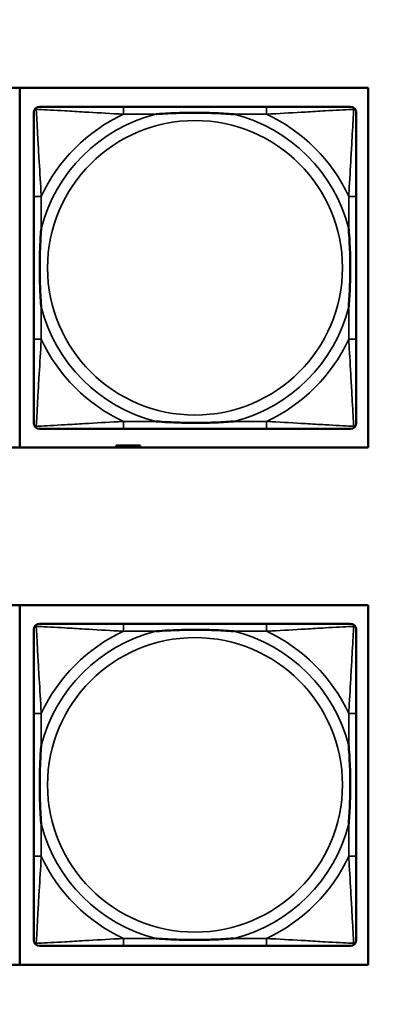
# Model space of a CAD drawing. Header units: inches. Extents: x 1.9 to 64.4, y 1.6 to 69.2.
# Tile 285 of 328: x 57.4 to 58.2, y 44.7 to 46.8. Entities that reach past the tile are written whole.
import ezdxf

# ---------------------------------------------------------------- set-up
doc = ezdxf.new("R2010")
doc.units = ezdxf.units.IN
doc.header["$MEASUREMENT"] = 0
for name, color, linetype, lineweight in [('Dimension (ANSI)', 7, 'Continuous', 25), ('Visible (ANSI)', 7, 'Continuous', 50), ('Visible Narrow (ANSI)', 7, 'Continuous', 35)]:
    doc.layers.add(name, color=color, linetype=linetype, lineweight=lineweight)
doc.styles.add('Note Text (ANSI)', font='tahoma.ttf')
doc.dimstyles.new('Default (ANSI)', dxfattribs={"dimtxt": 0.5, "dimasz": 0.098425, "dimexe": 0.125, "dimexo": 0.0625, "dimgap": 0.031496, "dimtad": 0, "dimtih": 1, "dimtoh": 1, "dimrnd": 1e-08, "dimzin": 4, "dimdsep": 46, "dimtxsty": 'Note Text (ANSI)', "dimcen": 0.09, "dimdle": 0.393701, "dimclrd": 256, "dimclre": 256, "dimclrt": 256, "dimadec": 0, "dimazin": 1, "dimtfac": 1, "dimtofl": 0, "dimtmove": 0, "dimatfit": 3, "dimfxl": 1, "dimtolj": 1, "dimtzin": 4, "dimlwd": -1, "dimlwe": -1, "dimarcsym": 0})

# ---------------------------------------------------------------- blocks, each defined once
blk = doc.blocks.new('*D10')
at = {"layer": 'Defpoints', "color": 0}
for p in [(59.5224, 65.0112), (54.8947, 40.8796), (62.5145, 40.8796)]:
    blk.add_point(p, dxfattribs=at)
at = {"layer": 'Dimension (ANSI)'}
for p, q in [((59.5849, 65.0112), (62.6395, 65.0112)), ((62.5145, 64.9128), (62.5145, 53.304)), ((62.5145, 40.978), (62.5145, 52.5868)), ((54.9572, 40.8796), (62.6395, 40.8796))]:
    blk.add_line(p, q, dxfattribs=at)
for points in [[(62.4981, 64.9128), (62.5309, 64.9128), (62.5145, 65.0112)], [(62.4981, 40.978), (62.5309, 40.978), (62.5145, 40.8796)]]:
    blk.add_solid(points, dxfattribs=at)
at = {"layer": 'Dimension (ANSI)', "insert": (60.4801, 53.2725), "char_height": 0.5, "attachment_point": 1, "style": 'Note Text (ANSI)'}
blk.add_mtext('\\A1;24.13 [612.9]', dxfattribs=at)

msp = doc.modelspace()

# ---------------------------------------------------------------- linework, layer by layer
at = {"layer": 'Visible (ANSI)'}
for p, q in [((55.9601, 46.6485), (58.1652, 46.6485)), ((57.4247, 46.6485), (57.4247, 45.8834)), ((58.1652, 46.6485), (58.1652, 45.8834)), ((57.9489, 46.6079), (57.645, 46.6079)), ((57.4544, 46.4174), (57.4544, 46.1134)), ((58.1395, 46.1134), (58.1395, 46.4174)), ((57.645, 45.9229), (57.9489, 45.9229)), ((58.1652, 45.8834), (55.9601, 45.8834)), ((57.6356, 45.8876), (57.6297, 45.8876)), ((57.6297, 45.8876), (57.6297, 45.8834)), ((57.6356, 45.8876), (57.6669, 45.8876)), ((57.6356, 45.8834), (57.6356, 45.8876)), ((57.6669, 45.8834), (57.6669, 45.8876)), ((57.6669, 45.8876), (57.6709, 45.8876)), ((57.6709, 45.8876), (57.6709, 45.8834)), ((57.6709, 45.8876), (57.6749, 45.8876)), ((57.6807, 45.8876), (57.6749, 45.8876)), ((57.6749, 45.8876), (57.6749, 45.8834)), ((57.6807, 45.8834), (57.6807, 45.8876)), ((55.9601, 45.5475), (58.1652, 45.5475)), ((57.4247, 45.5475), (57.4247, 44.7824)), ((58.1652, 45.5475), (58.1652, 44.7824)), ((57.9489, 45.5079), (57.645, 45.5079)), ((57.4544, 45.3174), (57.4544, 45.0134)), ((58.1395, 45.0134), (58.1395, 45.3174)), ((57.645, 44.8229), (57.9489, 44.8229)), ((58.1652, 44.7824), (55.9601, 44.7824))]:
    msp.add_line(p, q, dxfattribs=at)
for centre, start, end in [((57.4663, 46.5961), 90, 180), ((58.1277, 46.5961), 0, 90), ((57.4663, 45.9347), 180, 270), ((58.1277, 45.9347), 270, 360), ((57.4663, 45.4961), 90, 180), ((58.1277, 45.4961), 0, 90), ((57.4663, 44.8347), 180, 270), ((58.1277, 44.8347), 270, 360)]:
    msp.add_arc(centre, 0.0118, start, end, dxfattribs=at)
for points, knots in [([(57.4544, 46.5961), (57.4544, 46.5812), (57.4544, 46.5396), (57.4544, 46.499), (57.4544, 46.4724), (57.4544, 46.4446), (57.4544, 46.4174)], [-0.5252205, -0.5252205, -0.5252205, -0.5252205, -0.20743, -0.20743, -0.20743, 0, 0, 0, 0]), ([(57.645, 46.6079), (57.6414, 46.6079), (57.6378, 46.6079), (57.6342, 46.6079), (57.601, 46.6079), (57.5673, 46.6079), (57.5365, 46.6079), (57.5095, 46.6079), (57.484, 46.6079), (57.4705, 46.6079), (57.4689, 46.6079), (57.4675, 46.6079), (57.4663, 46.6079)], [0, 0, 0, 0, 0.0272471, 0.0272471, 0.0272471, 0.2790553, 0.2790553, 0.2790553, 0.4988354, 0.4988354, 0.4988354, 0.5252205, 0.5252205, 0.5252205, 0.5252205]), ([(57.7142, 46.5922), (57.7146, 46.5922), (57.7151, 46.5922), (57.7316, 46.5935), (57.7476, 46.5943), (57.7706, 46.595), (57.7773, 46.5952), (57.7865, 46.5953), (57.7889, 46.5953), (57.793, 46.5953), (57.7946, 46.5953), (57.7978, 46.5953), (57.7993, 46.5953), (57.8029, 46.5953), (57.8049, 46.5953), (57.8111, 46.5953), (57.8152, 46.5952), (57.8249, 46.595), (57.8305, 46.5948), (57.8503, 46.5941), (57.8644, 46.5933), (57.8788, 46.5922), (57.8793, 46.5922), (57.8797, 46.5922)], [-0.416114, -0.416114, -0.416114, -0.416114, -0.4127691, -0.4127691, -0.2896446, -0.2896446, -0.2388934, -0.2388934, -0.2201881, -0.2201881, -0.2080204, -0.2080204, -0.196499, -0.196499, -0.1809939, -0.1809939, -0.149741, -0.149741, -0.1073162, -0.1073162, 0, 0, 0.0033356, 0.0033356, 0.0033356, 0.0033356]), ([(58.1277, 46.6079), (58.1128, 46.6079), (58.0712, 46.6079), (58.0305, 46.6079), (58.004, 46.6079), (57.9761, 46.6079), (57.9489, 46.6079)], [-0.5252205, -0.5252205, -0.5252205, -0.5252205, -0.20743, -0.20743, -0.20743, 0, 0, 0, 0]), ([(58.1395, 46.4174), (58.1395, 46.4209), (58.1395, 46.4245), (58.1395, 46.4281), (58.1395, 46.4613), (58.1395, 46.495), (58.1395, 46.5259), (58.1395, 46.5528), (58.1395, 46.5784), (58.1395, 46.5918), (58.1395, 46.5934), (58.1395, 46.5949), (58.1395, 46.5961)], [0, 0, 0, 0, 0.0272471, 0.0272471, 0.0272471, 0.2790553, 0.2790553, 0.2790553, 0.4988354, 0.4988354, 0.4988354, 0.5252205, 0.5252205, 0.5252205, 0.5252205]), ([(57.4702, 46.1827), (57.4702, 46.1831), (57.4701, 46.1835), (57.4689, 46.2), (57.468, 46.2161), (57.4673, 46.239), (57.4672, 46.2457), (57.4671, 46.2549), (57.467, 46.2574), (57.467, 46.2615), (57.467, 46.2631), (57.467, 46.2662), (57.467, 46.2677), (57.467, 46.2713), (57.467, 46.2734), (57.4671, 46.2795), (57.4672, 46.2837), (57.4674, 46.2934), (57.4675, 46.299), (57.4682, 46.3188), (57.469, 46.3328), (57.4701, 46.3473), (57.4702, 46.3477), (57.4702, 46.3482)], [-0.416114, -0.416114, -0.416114, -0.416114, -0.4127691, -0.4127691, -0.2896446, -0.2896446, -0.2388934, -0.2388934, -0.2201881, -0.2201881, -0.2080204, -0.2080204, -0.196499, -0.196499, -0.1809939, -0.1809939, -0.149741, -0.149741, -0.1073162, -0.1073162, 0, 0, 0.0033356, 0.0033356, 0.0033356, 0.0033356]), ([(58.1237, 46.3482), (58.1238, 46.3477), (58.1238, 46.3473), (58.125, 46.3308), (58.1259, 46.3147), (58.1266, 46.2918), (58.1267, 46.2851), (58.1269, 46.2759), (58.1269, 46.2734), (58.1269, 46.2693), (58.1269, 46.2677), (58.1269, 46.2646), (58.1269, 46.2631), (58.1269, 46.2595), (58.1269, 46.2575), (58.1268, 46.2513), (58.1268, 46.2471), (58.1266, 46.2374), (58.1264, 46.2318), (58.1257, 46.2121), (58.1249, 46.198), (58.1238, 46.1835), (58.1238, 46.1831), (58.1237, 46.1827)], [-0.416114, -0.416114, -0.416114, -0.416114, -0.4127691, -0.4127691, -0.2896446, -0.2896446, -0.2388934, -0.2388934, -0.2201881, -0.2201881, -0.2080204, -0.2080204, -0.196499, -0.196499, -0.1809939, -0.1809939, -0.149741, -0.149741, -0.1073162, -0.1073162, 0, 0, 0.0033356, 0.0033356, 0.0033356, 0.0033356]), ([(57.4544, 46.1134), (57.4544, 46.0862), (57.4544, 46.0584), (57.4544, 46.0318), (57.4544, 45.9912), (57.4544, 45.9496), (57.4544, 45.9347)], [3.9382945, 3.9382945, 3.9382945, 3.9382945, 4.1457245, 4.1457245, 4.1457245, 4.463515, 4.463515, 4.463515, 4.463515]), ([(58.1395, 45.9347), (58.1395, 45.9496), (58.1395, 45.9912), (58.1395, 46.0318), (58.1395, 46.0584), (58.1395, 46.0862), (58.1395, 46.1134)], [-0.5252205, -0.5252205, -0.5252205, -0.5252205, -0.20743, -0.20743, -0.20743, 0, 0, 0, 0]), ([(57.8797, 45.9386), (57.8793, 45.9386), (57.8788, 45.9386), (57.8644, 45.9375), (57.8503, 45.9367), (57.8305, 45.936), (57.8249, 45.9358), (57.8152, 45.9356), (57.8111, 45.9355), (57.8049, 45.9355), (57.8029, 45.9355), (57.7993, 45.9355), (57.7978, 45.9355), (57.7946, 45.9355), (57.793, 45.9355), (57.7889, 45.9355), (57.7865, 45.9355), (57.7773, 45.9356), (57.7706, 45.9358), (57.7476, 45.9365), (57.7316, 45.9373), (57.7151, 45.9386), (57.7146, 45.9386), (57.7142, 45.9386)], [-0.4149464, -0.4149464, -0.4149464, -0.4149464, -0.41162, -0.41162, -0.3046026, -0.3046026, -0.2622958, -0.2622958, -0.23113, -0.23113, -0.215668, -0.215668, -0.2041787, -0.2041787, -0.1920448, -0.1920448, -0.1733916, -0.1733916, -0.1227817, -0.1227817, 0, 0, 0.0033356, 0.0033356, 0.0033356, 0.0033356]), ([(57.4663, 45.9229), (57.4811, 45.9229), (57.5227, 45.9229), (57.5634, 45.9229), (57.5899, 45.9229), (57.6178, 45.9229), (57.645, 45.9229)], [-0.5252205, -0.5252205, -0.5252205, -0.5252205, -0.20743, -0.20743, -0.20743, 0, 0, 0, 0]), ([(57.9489, 45.9229), (57.9761, 45.9229), (58.004, 45.9229), (58.0305, 45.9229), (58.0712, 45.9229), (58.1128, 45.9229), (58.1277, 45.9229)], [3.9382945, 3.9382945, 3.9382945, 3.9382945, 4.1457245, 4.1457245, 4.1457245, 4.463515, 4.463515, 4.463515, 4.463515]), ([(57.645, 45.5079), (57.6414, 45.5079), (57.6378, 45.5079), (57.6342, 45.5079), (57.601, 45.5079), (57.5673, 45.5079), (57.5365, 45.5079), (57.5095, 45.5079), (57.484, 45.5079), (57.4705, 45.5079), (57.4689, 45.5079), (57.4675, 45.5079), (57.4663, 45.5079)], [0, 0, 0, 0, 0.0272471, 0.0272471, 0.0272471, 0.2790553, 0.2790553, 0.2790553, 0.4988354, 0.4988354, 0.4988354, 0.5252205, 0.5252205, 0.5252205, 0.5252205]), ([(58.1277, 45.5079), (58.1128, 45.5079), (58.0712, 45.5079), (58.0305, 45.5079), (58.004, 45.5079), (57.9761, 45.5079), (57.9489, 45.5079)], [-0.5252205, -0.5252205, -0.5252205, -0.5252205, -0.20743, -0.20743, -0.20743, 0, 0, 0, 0]), ([(57.4544, 45.4961), (57.4544, 45.4812), (57.4544, 45.4396), (57.4544, 45.399), (57.4544, 45.3724), (57.4544, 45.3446), (57.4544, 45.3174)], [-0.5252205, -0.5252205, -0.5252205, -0.5252205, -0.20743, -0.20743, -0.20743, 0, 0, 0, 0]), ([(57.7142, 45.4922), (57.7146, 45.4922), (57.7151, 45.4922), (57.7316, 45.4935), (57.7476, 45.4943), (57.7706, 45.495), (57.7773, 45.4952), (57.7865, 45.4953), (57.7889, 45.4953), (57.793, 45.4953), (57.7946, 45.4953), (57.7978, 45.4953), (57.7993, 45.4953), (57.8029, 45.4953), (57.8049, 45.4953), (57.8111, 45.4953), (57.8152, 45.4952), (57.8249, 45.495), (57.8305, 45.4948), (57.8503, 45.4941), (57.8644, 45.4933), (57.8788, 45.4922), (57.8793, 45.4922), (57.8797, 45.4922)], [-0.416114, -0.416114, -0.416114, -0.416114, -0.4127691, -0.4127691, -0.2896446, -0.2896446, -0.2388934, -0.2388934, -0.2201881, -0.2201881, -0.2080204, -0.2080204, -0.196499, -0.196499, -0.1809939, -0.1809939, -0.149741, -0.149741, -0.1073162, -0.1073162, 0, 0, 0.0033356, 0.0033356, 0.0033356, 0.0033356]), ([(58.1395, 45.3174), (58.1395, 45.3209), (58.1395, 45.3245), (58.1395, 45.3281), (58.1395, 45.3613), (58.1395, 45.395), (58.1395, 45.4259), (58.1395, 45.4528), (58.1395, 45.4784), (58.1395, 45.4918), (58.1395, 45.4934), (58.1395, 45.4949), (58.1395, 45.4961)], [0, 0, 0, 0, 0.0272471, 0.0272471, 0.0272471, 0.2790553, 0.2790553, 0.2790553, 0.4988354, 0.4988354, 0.4988354, 0.5252205, 0.5252205, 0.5252205, 0.5252205]), ([(57.4702, 45.0827), (57.4702, 45.0831), (57.4701, 45.0835), (57.4689, 45.1), (57.468, 45.1161), (57.4673, 45.139), (57.4672, 45.1457), (57.4671, 45.1549), (57.467, 45.1574), (57.467, 45.1615), (57.467, 45.1631), (57.467, 45.1662), (57.467, 45.1677), (57.467, 45.1713), (57.467, 45.1734), (57.4671, 45.1795), (57.4672, 45.1837), (57.4674, 45.1934), (57.4675, 45.199), (57.4682, 45.2188), (57.469, 45.2328), (57.4701, 45.2473), (57.4702, 45.2477), (57.4702, 45.2482)], [-0.416114, -0.416114, -0.416114, -0.416114, -0.4127691, -0.4127691, -0.2896446, -0.2896446, -0.2388934, -0.2388934, -0.2201881, -0.2201881, -0.2080204, -0.2080204, -0.196499, -0.196499, -0.1809939, -0.1809939, -0.149741, -0.149741, -0.1073162, -0.1073162, 0, 0, 0.0033356, 0.0033356, 0.0033356, 0.0033356]), ([(58.1237, 45.2482), (58.1238, 45.2477), (58.1238, 45.2473), (58.125, 45.2308), (58.1259, 45.2147), (58.1266, 45.1918), (58.1267, 45.1851), (58.1269, 45.1759), (58.1269, 45.1734), (58.1269, 45.1693), (58.1269, 45.1677), (58.1269, 45.1646), (58.1269, 45.1631), (58.1269, 45.1595), (58.1269, 45.1575), (58.1268, 45.1513), (58.1268, 45.1471), (58.1266, 45.1374), (58.1264, 45.1318), (58.1257, 45.1121), (58.1249, 45.098), (58.1238, 45.0835), (58.1238, 45.0831), (58.1237, 45.0827)], [-0.416114, -0.416114, -0.416114, -0.416114, -0.4127691, -0.4127691, -0.2896446, -0.2896446, -0.2388934, -0.2388934, -0.2201881, -0.2201881, -0.2080204, -0.2080204, -0.196499, -0.196499, -0.1809939, -0.1809939, -0.149741, -0.149741, -0.1073162, -0.1073162, 0, 0, 0.0033356, 0.0033356, 0.0033356, 0.0033356]), ([(57.4544, 45.0134), (57.4544, 44.9862), (57.4544, 44.9584), (57.4544, 44.9318), (57.4544, 44.8912), (57.4544, 44.8496), (57.4544, 44.8347)], [3.9382945, 3.9382945, 3.9382945, 3.9382945, 4.1457245, 4.1457245, 4.1457245, 4.463515, 4.463515, 4.463515, 4.463515]), ([(58.1395, 44.8347), (58.1395, 44.8496), (58.1395, 44.8912), (58.1395, 44.9318), (58.1395, 44.9584), (58.1395, 44.9862), (58.1395, 45.0134)], [-0.5252205, -0.5252205, -0.5252205, -0.5252205, -0.20743, -0.20743, -0.20743, 0, 0, 0, 0]), ([(57.8797, 44.8386), (57.8793, 44.8386), (57.8788, 44.8386), (57.8644, 44.8375), (57.8503, 44.8367), (57.8305, 44.836), (57.8249, 44.8358), (57.8152, 44.8356), (57.8111, 44.8355), (57.8049, 44.8355), (57.8029, 44.8355), (57.7993, 44.8355), (57.7978, 44.8355), (57.7946, 44.8355), (57.793, 44.8355), (57.7889, 44.8355), (57.7865, 44.8355), (57.7773, 44.8356), (57.7706, 44.8358), (57.7476, 44.8365), (57.7316, 44.8373), (57.7151, 44.8386), (57.7146, 44.8386), (57.7142, 44.8386)], [-0.4149464, -0.4149464, -0.4149464, -0.4149464, -0.41162, -0.41162, -0.3046026, -0.3046026, -0.2622958, -0.2622958, -0.23113, -0.23113, -0.215668, -0.215668, -0.2041787, -0.2041787, -0.1920448, -0.1920448, -0.1733916, -0.1733916, -0.1227817, -0.1227817, 0, 0, 0.0033356, 0.0033356, 0.0033356, 0.0033356]), ([(57.4663, 44.8229), (57.4811, 44.8229), (57.5227, 44.8229), (57.5634, 44.8229), (57.5899, 44.8229), (57.6178, 44.8229), (57.645, 44.8229)], [-0.5252205, -0.5252205, -0.5252205, -0.5252205, -0.20743, -0.20743, -0.20743, 0, 0, 0, 0]), ([(57.9489, 44.8229), (57.9761, 44.8229), (58.004, 44.8229), (58.0305, 44.8229), (58.0712, 44.8229), (58.1128, 44.8229), (58.1277, 44.8229)], [3.9382945, 3.9382945, 3.9382945, 3.9382945, 4.1457245, 4.1457245, 4.1457245, 4.463515, 4.463515, 4.463515, 4.463515])]:
    msp.add_open_spline(points, degree=3, knots=knots, dxfattribs=at)
at = {"layer": 'Visible Narrow (ANSI)'}
for p, q in [((57.645, 46.6079), (57.645, 46.5922)), ((57.645, 46.5922), (57.7142, 46.5922)), ((57.8797, 46.5922), (57.9489, 46.5922)), ((57.9489, 46.6079), (57.9489, 46.5922)), ((57.4702, 46.4174), (57.4544, 46.4174)), ((57.4702, 46.3482), (57.4702, 46.4174)), ((58.1395, 46.4174), (58.1237, 46.4174)), ((58.1237, 46.4174), (58.1237, 46.3482)), ((57.4702, 46.1134), (57.4702, 46.1827)), ((58.1237, 46.1827), (58.1237, 46.1134)), ((57.4702, 46.1134), (57.4544, 46.1134)), ((58.1395, 46.1134), (58.1237, 46.1134)), ((57.645, 45.9386), (57.645, 45.9229)), ((57.7142, 45.9386), (57.645, 45.9386)), ((57.9489, 45.9386), (57.8797, 45.9386)), ((57.9489, 45.9386), (57.9489, 45.9229)), ((57.645, 45.5079), (57.645, 45.4922)), ((57.9489, 45.5079), (57.9489, 45.4922)), ((57.645, 45.4922), (57.7142, 45.4922)), ((57.8797, 45.4922), (57.9489, 45.4922)), ((57.4702, 45.3174), (57.4544, 45.3174)), ((57.4702, 45.2482), (57.4702, 45.3174)), ((58.1395, 45.3174), (58.1237, 45.3174)), ((58.1237, 45.3174), (58.1237, 45.2482)), ((57.4702, 45.0134), (57.4702, 45.0827)), ((58.1237, 45.0827), (58.1237, 45.0134)), ((57.4702, 45.0134), (57.4544, 45.0134)), ((58.1395, 45.0134), (58.1237, 45.0134)), ((57.645, 44.8386), (57.645, 44.8229)), ((57.7142, 44.8386), (57.645, 44.8386)), ((57.9489, 44.8386), (57.8797, 44.8386)), ((57.9489, 44.8386), (57.9489, 44.8229))]:
    msp.add_line(p, q, dxfattribs=at)
for centre in [(57.797, 46.2654), (57.797, 45.1654)]:
    msp.add_circle(centre, 0.3133, dxfattribs=at)
for centre, radius, start, end in [((57.797, 46.2654), 0.3371, 104.2103, 165.7897), ((57.797, 46.2654), 0.3604, 114.9407, 155.0593), ((57.797, 46.2654), 0.3371, 14.2103, 75.7897), ((57.797, 46.2654), 0.3604, 24.9407, 65.0593), ((57.797, 46.2654), 0.3371, 194.2103, 255.7897), ((57.797, 46.2654), 0.3371, 284.2103, 345.7897), ((57.797, 46.2654), 0.3604, 204.9407, 245.0593), ((57.797, 46.2654), 0.3604, 294.9407, 335.0593), ((57.797, 45.1654), 0.3371, 104.2103, 165.7897), ((57.797, 45.1654), 0.3604, 114.9407, 155.0593), ((57.797, 45.1654), 0.3371, 14.2103, 75.7897), ((57.797, 45.1654), 0.3604, 24.9407, 65.0593), ((57.797, 45.1654), 0.3371, 194.2103, 255.7897), ((57.797, 45.1654), 0.3371, 284.2103, 345.7897), ((57.797, 45.1654), 0.3604, 204.9407, 245.0593), ((57.797, 45.1654), 0.3604, 294.9407, 335.0593)]:
    msp.add_arc(centre, radius, start, end, dxfattribs=at)
for points, knots in [([(57.4544, 46.5961), (57.4544, 46.5967), (57.4545, 46.5973), (57.4548, 46.5983), (57.4549, 46.5987), (57.4553, 46.5994), (57.4554, 46.5996), (57.4557, 46.6), (57.4558, 46.6001), (57.4561, 46.6005), (57.4563, 46.6008), (57.4571, 46.6014), (57.4576, 46.6017), (57.4586, 46.6022), (57.4591, 46.6025), (57.4597, 46.6026)], [-0.02627331, -0.02627331, -0.02627331, -0.02627331, -0.02158775, -0.02158775, -0.01736415, -0.01736415, -0.0147244, -0.0147244, -0.01307456, -0.01307456, -0.00977487, -0.00977487, -0.00449537, -0.00449537, 0.00012419, 0.00012419, 0.00012419, 0.00012419]), ([(57.4597, 46.6026), (57.4599, 46.6032), (57.4601, 46.6038), (57.4607, 46.6048), (57.461, 46.6053), (57.4616, 46.606), (57.4618, 46.6063), (57.4623, 46.6066), (57.4624, 46.6067), (57.4628, 46.607), (57.463, 46.6071), (57.4637, 46.6074), (57.4641, 46.6076), (57.4651, 46.6078), (57.4656, 46.6079), (57.4663, 46.6079)], [-0.00012419, -0.00012419, -0.00012419, -0.00012419, 0.00449537, 0.00449537, 0.00977487, 0.00977487, 0.01307456, 0.01307456, 0.0147244, 0.0147244, 0.01736415, 0.01736415, 0.02158775, 0.02158775, 0.02627331, 0.02627331, 0.02627331, 0.02627331]), ([(57.4702, 46.4174), (57.47, 46.4211), (57.4698, 46.4249), (57.4683, 46.4522), (57.4668, 46.4764), (57.4646, 46.5143), (57.4638, 46.5283), (57.4618, 46.5636), (57.4607, 46.5837), (57.4599, 46.5991), (57.4598, 46.6009), (57.4597, 46.6026)], [0, 0, 0, 0, 0.0278591, 0.0278591, 0.201273, 0.201273, 0.3066357, 0.3066357, 0.475216, 0.475216, 0.5007189, 0.5007189, 0.5007189, 0.5007189]), ([(57.4597, 46.6026), (57.4614, 46.6025), (57.4633, 46.6025), (57.4787, 46.6016), (57.4988, 46.6006), (57.534, 46.5986), (57.5481, 46.5977), (57.5859, 46.5955), (57.6101, 46.5941), (57.6375, 46.5926), (57.6412, 46.5924), (57.645, 46.5922)], [-0.5007189, -0.5007189, -0.5007189, -0.5007189, -0.475216, -0.475216, -0.3066357, -0.3066357, -0.201273, -0.201273, -0.0278591, -0.0278591, 0, 0, 0, 0]), ([(57.9489, 46.5922), (57.9527, 46.5924), (57.9564, 46.5926), (57.9838, 46.5941), (58.008, 46.5955), (58.0458, 46.5977), (58.0599, 46.5986), (58.0951, 46.6006), (58.1152, 46.6016), (58.1307, 46.6025), (58.1325, 46.6025), (58.1342, 46.6026)], [0, 0, 0, 0, 0.0278591, 0.0278591, 0.201273, 0.201273, 0.3066357, 0.3066357, 0.475216, 0.475216, 0.5007189, 0.5007189, 0.5007189, 0.5007189]), ([(58.1342, 46.6026), (58.1341, 46.6009), (58.134, 46.5991), (58.1332, 46.5837), (58.1321, 46.5636), (58.1301, 46.5283), (58.1293, 46.5143), (58.1271, 46.4764), (58.1257, 46.4522), (58.1241, 46.4249), (58.1239, 46.4211), (58.1237, 46.4174)], [-0.5007189, -0.5007189, -0.5007189, -0.5007189, -0.475216, -0.475216, -0.3066357, -0.3066357, -0.201273, -0.201273, -0.0278591, -0.0278591, 0, 0, 0, 0]), ([(58.1277, 46.6079), (58.1283, 46.6079), (58.1288, 46.6078), (58.1298, 46.6076), (58.1303, 46.6074), (58.1309, 46.6071), (58.1312, 46.607), (58.1315, 46.6067), (58.1317, 46.6066), (58.1321, 46.6063), (58.1323, 46.606), (58.1329, 46.6053), (58.1333, 46.6048), (58.1338, 46.6038), (58.134, 46.6032), (58.1342, 46.6026)], [-0.02627331, -0.02627331, -0.02627331, -0.02627331, -0.02158775, -0.02158775, -0.01736415, -0.01736415, -0.0147244, -0.0147244, -0.01307456, -0.01307456, -0.00977487, -0.00977487, -0.00449537, -0.00449537, 0.00012419, 0.00012419, 0.00012419, 0.00012419]), ([(58.1342, 46.6026), (58.1348, 46.6025), (58.1353, 46.6022), (58.1364, 46.6017), (58.1369, 46.6014), (58.1376, 46.6008), (58.1378, 46.6005), (58.1382, 46.6001), (58.1383, 46.6), (58.1385, 46.5996), (58.1387, 46.5994), (58.139, 46.5987), (58.1392, 46.5983), (58.1394, 46.5973), (58.1395, 46.5967), (58.1395, 46.5961)], [-0.00012419, -0.00012419, -0.00012419, -0.00012419, 0.00449537, 0.00449537, 0.00977487, 0.00977487, 0.01307456, 0.01307456, 0.0147244, 0.0147244, 0.01736415, 0.01736415, 0.02158775, 0.02158775, 0.02627331, 0.02627331, 0.02627331, 0.02627331]), ([(57.4597, 45.9282), (57.4598, 45.9299), (57.4599, 45.9317), (57.4607, 45.9471), (57.4618, 45.9673), (57.4638, 46.0025), (57.4646, 46.0165), (57.4668, 46.0544), (57.4683, 46.0786), (57.4698, 46.1059), (57.47, 46.1097), (57.4702, 46.1134)], [-4.4390134, -4.4390134, -4.4390134, -4.4390134, -4.4135105, -4.4135105, -4.2449302, -4.2449302, -4.1395675, -4.1395675, -3.9661536, -3.9661536, -3.9382945, -3.9382945, -3.9382945, -3.9382945]), ([(58.1237, 46.1134), (58.1239, 46.1097), (58.1241, 46.1059), (58.1257, 46.0786), (58.1271, 46.0544), (58.1293, 46.0165), (58.1301, 46.0025), (58.1321, 45.9673), (58.1332, 45.9471), (58.134, 45.9317), (58.1341, 45.9299), (58.1342, 45.9282)], [0, 0, 0, 0, 0.0278591, 0.0278591, 0.201273, 0.201273, 0.3066357, 0.3066357, 0.475216, 0.475216, 0.5007189, 0.5007189, 0.5007189, 0.5007189]), ([(57.645, 45.9386), (57.6412, 45.9384), (57.6375, 45.9382), (57.6101, 45.9367), (57.5859, 45.9353), (57.5481, 45.9331), (57.534, 45.9322), (57.4988, 45.9303), (57.4787, 45.9292), (57.4633, 45.9284), (57.4614, 45.9283), (57.4597, 45.9282)], [0, 0, 0, 0, 0.0278591, 0.0278591, 0.201273, 0.201273, 0.3066357, 0.3066357, 0.475216, 0.475216, 0.5007189, 0.5007189, 0.5007189, 0.5007189]), ([(58.1342, 45.9282), (58.1325, 45.9283), (58.1307, 45.9284), (58.1152, 45.9292), (58.0951, 45.9303), (58.0599, 45.9322), (58.0458, 45.9331), (58.008, 45.9353), (57.9838, 45.9367), (57.9564, 45.9382), (57.9527, 45.9384), (57.9489, 45.9386)], [-4.4390134, -4.4390134, -4.4390134, -4.4390134, -4.4135105, -4.4135105, -4.2449302, -4.2449302, -4.1395675, -4.1395675, -3.9661536, -3.9661536, -3.9382945, -3.9382945, -3.9382945, -3.9382945]), ([(57.4597, 45.9282), (57.4591, 45.9283), (57.4586, 45.9286), (57.4576, 45.9291), (57.4571, 45.9294), (57.4563, 45.93), (57.4561, 45.9303), (57.4558, 45.9307), (57.4557, 45.9308), (57.4554, 45.9312), (57.4553, 45.9315), (57.4549, 45.9321), (57.4548, 45.9325), (57.4545, 45.9335), (57.4544, 45.9341), (57.4544, 45.9347)], [-0.00012419, -0.00012419, -0.00012419, -0.00012419, 0.00449537, 0.00449537, 0.00977487, 0.00977487, 0.01307456, 0.01307456, 0.0147244, 0.0147244, 0.01736415, 0.01736415, 0.02158775, 0.02158775, 0.02627331, 0.02627331, 0.02627331, 0.02627331]), ([(57.4663, 45.9229), (57.4656, 45.9229), (57.4651, 45.923), (57.4641, 45.9232), (57.4637, 45.9234), (57.463, 45.9237), (57.4628, 45.9238), (57.4624, 45.9241), (57.4623, 45.9242), (57.4618, 45.9245), (57.4616, 45.9248), (57.461, 45.9255), (57.4607, 45.926), (57.4601, 45.927), (57.4599, 45.9276), (57.4597, 45.9282)], [-0.02627331, -0.02627331, -0.02627331, -0.02627331, -0.02158775, -0.02158775, -0.01736415, -0.01736415, -0.0147244, -0.0147244, -0.01307456, -0.01307456, -0.00977487, -0.00977487, -0.00449537, -0.00449537, 0.00012419, 0.00012419, 0.00012419, 0.00012419]), ([(58.1342, 45.9282), (58.134, 45.9276), (58.1338, 45.927), (58.1333, 45.926), (58.1329, 45.9255), (58.1323, 45.9248), (58.1321, 45.9245), (58.1317, 45.9242), (58.1315, 45.9241), (58.1312, 45.9238), (58.1309, 45.9237), (58.1303, 45.9234), (58.1298, 45.9232), (58.1288, 45.923), (58.1283, 45.9229), (58.1277, 45.9229)], [-0.00012419, -0.00012419, -0.00012419, -0.00012419, 0.00449537, 0.00449537, 0.00977487, 0.00977487, 0.01307456, 0.01307456, 0.0147244, 0.0147244, 0.01736415, 0.01736415, 0.02158775, 0.02158775, 0.02627331, 0.02627331, 0.02627331, 0.02627331]), ([(58.1395, 45.9347), (58.1395, 45.9341), (58.1394, 45.9335), (58.1392, 45.9325), (58.139, 45.9321), (58.1387, 45.9315), (58.1385, 45.9312), (58.1383, 45.9308), (58.1382, 45.9307), (58.1378, 45.9303), (58.1376, 45.93), (58.1369, 45.9294), (58.1364, 45.9291), (58.1353, 45.9286), (58.1348, 45.9283), (58.1342, 45.9282)], [-0.02627331, -0.02627331, -0.02627331, -0.02627331, -0.02158775, -0.02158775, -0.01736415, -0.01736415, -0.0147244, -0.0147244, -0.01307456, -0.01307456, -0.00977487, -0.00977487, -0.00449537, -0.00449537, 0.00012419, 0.00012419, 0.00012419, 0.00012419]), ([(57.4544, 45.4961), (57.4544, 45.4967), (57.4545, 45.4973), (57.4548, 45.4983), (57.4549, 45.4987), (57.4553, 45.4994), (57.4554, 45.4996), (57.4557, 45.5), (57.4558, 45.5001), (57.4561, 45.5005), (57.4563, 45.5008), (57.4571, 45.5014), (57.4576, 45.5017), (57.4586, 45.5022), (57.4591, 45.5025), (57.4597, 45.5026)], [-0.02627331, -0.02627331, -0.02627331, -0.02627331, -0.02158775, -0.02158775, -0.01736415, -0.01736415, -0.0147244, -0.0147244, -0.01307456, -0.01307456, -0.00977487, -0.00977487, -0.00449537, -0.00449537, 0.00012419, 0.00012419, 0.00012419, 0.00012419]), ([(57.4597, 45.5026), (57.4599, 45.5032), (57.4601, 45.5038), (57.4607, 45.5048), (57.461, 45.5053), (57.4616, 45.506), (57.4618, 45.5063), (57.4623, 45.5066), (57.4624, 45.5067), (57.4628, 45.507), (57.463, 45.5071), (57.4637, 45.5074), (57.4641, 45.5076), (57.4651, 45.5078), (57.4656, 45.5079), (57.4663, 45.5079)], [-0.00012419, -0.00012419, -0.00012419, -0.00012419, 0.00449537, 0.00449537, 0.00977487, 0.00977487, 0.01307456, 0.01307456, 0.0147244, 0.0147244, 0.01736415, 0.01736415, 0.02158775, 0.02158775, 0.02627331, 0.02627331, 0.02627331, 0.02627331]), ([(57.4702, 45.3174), (57.47, 45.3211), (57.4698, 45.3249), (57.4683, 45.3522), (57.4668, 45.3764), (57.4646, 45.4143), (57.4638, 45.4283), (57.4618, 45.4636), (57.4607, 45.4837), (57.4599, 45.4991), (57.4598, 45.5009), (57.4597, 45.5026)], [0, 0, 0, 0, 0.0278591, 0.0278591, 0.201273, 0.201273, 0.3066357, 0.3066357, 0.475216, 0.475216, 0.5007189, 0.5007189, 0.5007189, 0.5007189]), ([(57.4597, 45.5026), (57.4614, 45.5025), (57.4633, 45.5025), (57.4787, 45.5016), (57.4988, 45.5006), (57.534, 45.4986), (57.5481, 45.4977), (57.5859, 45.4955), (57.6101, 45.4941), (57.6375, 45.4926), (57.6412, 45.4924), (57.645, 45.4922)], [-0.5007189, -0.5007189, -0.5007189, -0.5007189, -0.475216, -0.475216, -0.3066357, -0.3066357, -0.201273, -0.201273, -0.0278591, -0.0278591, 0, 0, 0, 0]), ([(57.9489, 45.4922), (57.9527, 45.4924), (57.9564, 45.4926), (57.9838, 45.4941), (58.008, 45.4955), (58.0458, 45.4977), (58.0599, 45.4986), (58.0951, 45.5006), (58.1152, 45.5016), (58.1307, 45.5025), (58.1325, 45.5025), (58.1342, 45.5026)], [0, 0, 0, 0, 0.0278591, 0.0278591, 0.201273, 0.201273, 0.3066357, 0.3066357, 0.475216, 0.475216, 0.5007189, 0.5007189, 0.5007189, 0.5007189]), ([(58.1342, 45.5026), (58.1341, 45.5009), (58.134, 45.4991), (58.1332, 45.4837), (58.1321, 45.4636), (58.1301, 45.4283), (58.1293, 45.4143), (58.1271, 45.3764), (58.1257, 45.3522), (58.1241, 45.3249), (58.1239, 45.3211), (58.1237, 45.3174)], [-0.5007189, -0.5007189, -0.5007189, -0.5007189, -0.475216, -0.475216, -0.3066357, -0.3066357, -0.201273, -0.201273, -0.0278591, -0.0278591, 0, 0, 0, 0]), ([(58.1277, 45.5079), (58.1283, 45.5079), (58.1288, 45.5078), (58.1298, 45.5076), (58.1303, 45.5074), (58.1309, 45.5071), (58.1312, 45.507), (58.1315, 45.5067), (58.1317, 45.5066), (58.1321, 45.5063), (58.1323, 45.506), (58.1329, 45.5053), (58.1333, 45.5048), (58.1338, 45.5038), (58.134, 45.5032), (58.1342, 45.5026)], [-0.02627331, -0.02627331, -0.02627331, -0.02627331, -0.02158775, -0.02158775, -0.01736415, -0.01736415, -0.0147244, -0.0147244, -0.01307456, -0.01307456, -0.00977487, -0.00977487, -0.00449537, -0.00449537, 0.00012419, 0.00012419, 0.00012419, 0.00012419]), ([(58.1342, 45.5026), (58.1348, 45.5025), (58.1353, 45.5022), (58.1364, 45.5017), (58.1369, 45.5014), (58.1376, 45.5008), (58.1378, 45.5005), (58.1382, 45.5001), (58.1383, 45.5), (58.1385, 45.4996), (58.1387, 45.4994), (58.139, 45.4987), (58.1392, 45.4983), (58.1394, 45.4973), (58.1395, 45.4967), (58.1395, 45.4961)], [-0.00012419, -0.00012419, -0.00012419, -0.00012419, 0.00449537, 0.00449537, 0.00977487, 0.00977487, 0.01307456, 0.01307456, 0.0147244, 0.0147244, 0.01736415, 0.01736415, 0.02158775, 0.02158775, 0.02627331, 0.02627331, 0.02627331, 0.02627331]), ([(57.4597, 44.8282), (57.4598, 44.8299), (57.4599, 44.8317), (57.4607, 44.8471), (57.4618, 44.8673), (57.4638, 44.9025), (57.4646, 44.9165), (57.4668, 44.9544), (57.4683, 44.9786), (57.4698, 45.0059), (57.47, 45.0097), (57.4702, 45.0134)], [-4.4390134, -4.4390134, -4.4390134, -4.4390134, -4.4135105, -4.4135105, -4.2449302, -4.2449302, -4.1395675, -4.1395675, -3.9661536, -3.9661536, -3.9382945, -3.9382945, -3.9382945, -3.9382945]), ([(58.1237, 45.0134), (58.1239, 45.0097), (58.1241, 45.0059), (58.1257, 44.9786), (58.1271, 44.9544), (58.1293, 44.9165), (58.1301, 44.9025), (58.1321, 44.8673), (58.1332, 44.8471), (58.134, 44.8317), (58.1341, 44.8299), (58.1342, 44.8282)], [0, 0, 0, 0, 0.0278591, 0.0278591, 0.201273, 0.201273, 0.3066357, 0.3066357, 0.475216, 0.475216, 0.5007189, 0.5007189, 0.5007189, 0.5007189]), ([(57.4597, 44.8282), (57.4591, 44.8283), (57.4586, 44.8286), (57.4576, 44.8291), (57.4571, 44.8294), (57.4563, 44.83), (57.4561, 44.8303), (57.4558, 44.8307), (57.4557, 44.8308), (57.4554, 44.8312), (57.4553, 44.8315), (57.4549, 44.8321), (57.4548, 44.8325), (57.4545, 44.8335), (57.4544, 44.8341), (57.4544, 44.8347)], [-0.00012419, -0.00012419, -0.00012419, -0.00012419, 0.00449537, 0.00449537, 0.00977487, 0.00977487, 0.01307456, 0.01307456, 0.0147244, 0.0147244, 0.01736415, 0.01736415, 0.02158775, 0.02158775, 0.02627331, 0.02627331, 0.02627331, 0.02627331]), ([(57.645, 44.8386), (57.6412, 44.8384), (57.6375, 44.8382), (57.6101, 44.8367), (57.5859, 44.8353), (57.5481, 44.8331), (57.534, 44.8322), (57.4988, 44.8303), (57.4787, 44.8292), (57.4633, 44.8284), (57.4614, 44.8283), (57.4597, 44.8282)], [0, 0, 0, 0, 0.0278591, 0.0278591, 0.201273, 0.201273, 0.3066357, 0.3066357, 0.475216, 0.475216, 0.5007189, 0.5007189, 0.5007189, 0.5007189]), ([(57.4663, 44.8229), (57.4656, 44.8229), (57.4651, 44.823), (57.4641, 44.8232), (57.4637, 44.8234), (57.463, 44.8237), (57.4628, 44.8238), (57.4624, 44.8241), (57.4623, 44.8242), (57.4618, 44.8245), (57.4616, 44.8248), (57.461, 44.8255), (57.4607, 44.826), (57.4601, 44.827), (57.4599, 44.8276), (57.4597, 44.8282)], [-0.02627331, -0.02627331, -0.02627331, -0.02627331, -0.02158775, -0.02158775, -0.01736415, -0.01736415, -0.0147244, -0.0147244, -0.01307456, -0.01307456, -0.00977487, -0.00977487, -0.00449537, -0.00449537, 0.00012419, 0.00012419, 0.00012419, 0.00012419]), ([(58.1342, 44.8282), (58.1325, 44.8283), (58.1307, 44.8284), (58.1152, 44.8292), (58.0951, 44.8303), (58.0599, 44.8322), (58.0458, 44.8331), (58.008, 44.8353), (57.9838, 44.8367), (57.9564, 44.8382), (57.9527, 44.8384), (57.9489, 44.8386)], [-4.4390134, -4.4390134, -4.4390134, -4.4390134, -4.4135105, -4.4135105, -4.2449302, -4.2449302, -4.1395675, -4.1395675, -3.9661536, -3.9661536, -3.9382945, -3.9382945, -3.9382945, -3.9382945]), ([(58.1342, 44.8282), (58.134, 44.8276), (58.1338, 44.827), (58.1333, 44.826), (58.1329, 44.8255), (58.1323, 44.8248), (58.1321, 44.8245), (58.1317, 44.8242), (58.1315, 44.8241), (58.1312, 44.8238), (58.1309, 44.8237), (58.1303, 44.8234), (58.1298, 44.8232), (58.1288, 44.823), (58.1283, 44.8229), (58.1277, 44.8229)], [-0.00012419, -0.00012419, -0.00012419, -0.00012419, 0.00449537, 0.00449537, 0.00977487, 0.00977487, 0.01307456, 0.01307456, 0.0147244, 0.0147244, 0.01736415, 0.01736415, 0.02158775, 0.02158775, 0.02627331, 0.02627331, 0.02627331, 0.02627331]), ([(58.1395, 44.8347), (58.1395, 44.8341), (58.1394, 44.8335), (58.1392, 44.8325), (58.139, 44.8321), (58.1387, 44.8315), (58.1385, 44.8312), (58.1383, 44.8308), (58.1382, 44.8307), (58.1378, 44.8303), (58.1376, 44.83), (58.1369, 44.8294), (58.1364, 44.8291), (58.1353, 44.8286), (58.1348, 44.8283), (58.1342, 44.8282)], [-0.02627331, -0.02627331, -0.02627331, -0.02627331, -0.02158775, -0.02158775, -0.01736415, -0.01736415, -0.0147244, -0.0147244, -0.01307456, -0.01307456, -0.00977487, -0.00977487, -0.00449537, -0.00449537, 0.00012419, 0.00012419, 0.00012419, 0.00012419])]:
    msp.add_open_spline(points, degree=3, knots=knots, dxfattribs=at)

# ---------------------------------------------------------------- dimensions: what is measured, and where the dimension line sits
at = {"layer": 'Dimension (ANSI)'}
dim = msp.add_linear_dim(base=(62.5145, 40.8796), p1=(59.5224, 65.0112), p2=(54.8947, 40.8796), angle=90, dimstyle='Default (ANSI)', override={"dimdec": 2, "dimtp": 0, "dimtm": 0, "dimtdec": 2, "dimatfit": 1}, dxfattribs=at)
dim.commit()
dim.dimension.update_dxf_attribs({"geometry": '*D10', "text_midpoint": (62.5145, 52.9454), "dimtype": 160})

doc.saveas('drawing.dxf')
